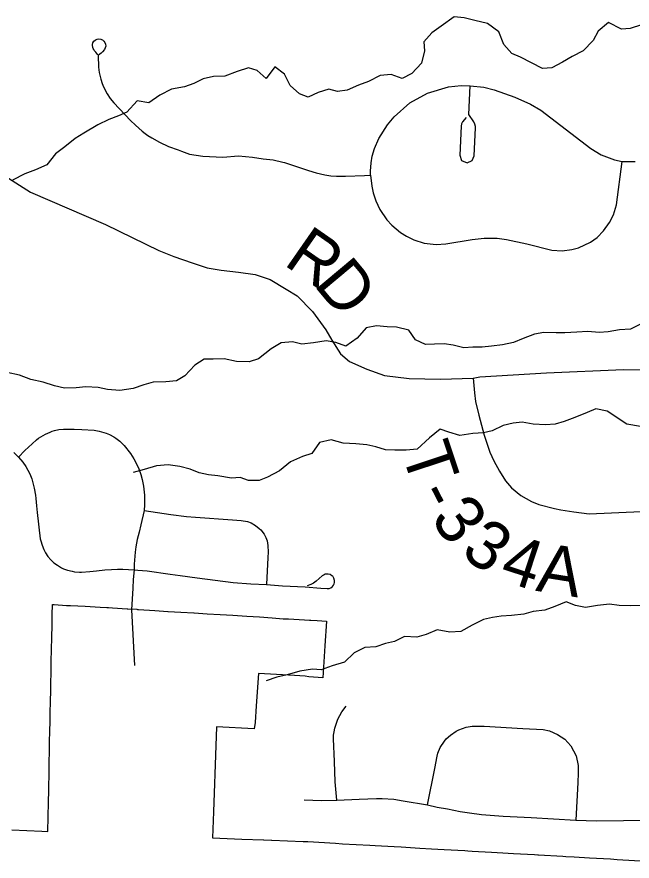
# Model space of a CAD drawing. Extents: x 114843 to 284848, y 317643 to 566895.
# Drawn here: x 186404 to 190189, y 462224 to 467414 of the extents above; entities that cross this region are included whole.
import ezdxf

# ---------------------------------------------------------------- set-up
doc = ezdxf.new("R2010")
doc.units = 0
for name, color, linetype in [('GM_X_Corporation', 7, 'Continuous'), ('GM_X_Minor_River', 7, 'Continuous'), ('GM_X_Township_Road', 7, 'Continuous'), ('GM_X_Township_Road_Text', 7, 'Continuous')]:
    doc.layers.add(name, color=color, linetype=linetype)

msp = doc.modelspace()

# ---------------------------------------------------------------- linework, layer by layer
at = {"layer": 'GM_X_Corporation'}
msp.add_lwpolyline([(186373.5, 462416.4), (186557.4, 462408.4), (186594.5, 462406.7), (186596.3, 462496.2), (186598.1, 462585.6), (186599.6, 462657.4), (186600, 462675.4), (186601.8, 462764.7), (186603.6, 462854.9), (186604.1, 462875.5), (186605.5, 462944.6), (186607.3, 463034.8), (186608, 463069.6), (186608.2, 463078.5), (186609.1, 463125), (186611, 463215.6), (186612, 463263.4), (186612.1, 463270.5), (186612.8, 463306.2), (186614.7, 463396.4), (186615, 463410.3), (186615.1, 463417.6), (186618, 463557.4), (186618.1, 463566.1), (186619.1, 463611.1), (186620.1, 463661.7), (186620.3, 463670.9), (186621.5, 463731), (186621.6, 463737.3), (186623, 463802.3), (186633, 463801.6), (186709.1, 463796.3), (186723.3, 463795.7), (186733.3, 463795.2), (186824.7, 463790.7), (186917.1, 463785.2), (186957.5, 463782.8), (186967.5, 463782.2), (186992.1, 463780.7), (187082.3, 463775.2), (187087.6, 463774.9), (187141.1, 463772.1), (187146.3, 463771.3), (187153, 463770.1), (187252.6, 463764.2), (187332.5, 463759.5), (187335.4, 463759.3), (187413, 463754.7), (187492.8, 463750), (187495.2, 463749.9), (187574.2, 463745.2), (187655.3, 463740.4), (187732.3, 463735.6), (187817.8, 463730.3), (187896.3, 463725.2), (187975.2, 463719.4), (188043, 463714.5), (188074, 463712.7), (188172.8, 463707.1), (188204.9, 463705.3), (188211.5, 463704.9), (188251.8, 463702.3), (188309, 463698.5), (188299.4, 463547.9), (188286.7, 463350.5), (188199.2, 463357.7), (188178.3, 463360.5), (188111.7, 463364.5), (187890.3, 463377.8), (187877, 463178.1), (187870.4, 463077), (187863.1, 463036.6), (187633, 463048.6), (187626.6, 462875.4), (187622.3, 462757.6), (187620.2, 462700.6), (187613.7, 462526.3), (187607.9, 462366.8), (187698.3, 462363.3), (187788.6, 462359.7), (187920.2, 462354.5), (187922.7, 462354.4), (187970.3, 462352.6), (187972.9, 462352.5), (188165.7, 462344.9), (188193.6, 462343.8), (188364.8, 462333.5), (188407.8, 462331.1), (188574.5, 462321.8), (188608.5, 462319.8), (188724.2, 462313.4), (188768.2, 462310.9), (188882, 462304.4), (188954.5, 462300.3), (189031.7, 462295.9), (189159, 462288.6), (189178.5, 462287.5), (189205.6, 462286), (189323.2, 462279.3), (189393, 462275.3), (189460, 462271.5), (189588.3, 462264.2), (189607.8, 462263), (189612.7, 462262.8), (189762.5, 462254.2), (189781.7, 462253.1), (189832.3, 462250.1), (189927.5, 462244.5), (190056, 462237), (190096.7, 462234.6), (190275.6, 462223.9)], dxfattribs=at)
at = {"layer": 'GM_X_Minor_River'}
for points in [[(190247.2, 467366.4), (190177.5, 467343.9), (190123.6, 467339.5), (190043.3, 467379), (189979.8, 467326.5), (189948.3, 467268.2), (189886.8, 467205.7), (189819.1, 467171.2), (189761.4, 467136.8), (189693.8, 467100.3), (189637.8, 467097.9), (189569.6, 467131.4), (189501.4, 467167), (189449.3, 467188.6), (189398.9, 467244.3), (189368.4, 467322.2), (189300, 467373.8), (189222, 467391.3), (189155.9, 467408.8), (189093.9, 467414.4), (189014.4, 467357.8), (188956.8, 467317.3), (188907.2, 467260.9), (188911.7, 467204.9), (188892.2, 467130.7), (188832.8, 467066.2), (188775.1, 467035.7), (188706.9, 467059.3), (188639, 467054.8), (188567.4, 467016.3), (188505.6, 466993.8), (188435.9, 466963.3), (188376, 466954.9), (188324, 466970.5), (188258.2, 466950), (188196.4, 466921.6), (188142.3, 466941.2), (188086, 466992.9), (188049.5, 467062.7), (187991.2, 467106.3), (187937.8, 467035.9), (187881.5, 467085.5), (187829.4, 467101.2), (187759.6, 467078.7), (187683.9, 467050.1), (187614, 467047.6), (187550.1, 467033.2), (187492.4, 467004.8), (187434.6, 466984.3), (187354.8, 466969.8), (187283.1, 466933.2), (187215.6, 466886.7), (187143.5, 466898.2), (187080.1, 466827.7), (187028.3, 466805.3), (186970.6, 466782.9), (186902.9, 466750.4), (186815.3, 466699.8), (186763.6, 466667.4), (186698.1, 466614.9), (186642.4, 466572.4), (186589, 466504), (186519.3, 466473.5), (186453.5, 466449), (186377.9, 466410.4)], [(190239.3, 465524.2), (190179.6, 465493.7), (190111.7, 465491.2), (190041.8, 465478.7), (189985.9, 465474.3), (189915.9, 465479.9), (189848, 465475.4), (189774.1, 465470.9), (189722.1, 465472.5), (189646.2, 465474), (189588.3, 465463.6), (189518.6, 465437.1), (189458.8, 465412.6), (189391, 465398.1), (189323.1, 465389.6), (189267.2, 465383.2), (189209.3, 465382.9), (189153.3, 465380.5), (189087.3, 465396), (189033.3, 465403.7), (188973.3, 465403.2), (188917.4, 465400.9), (188855.2, 465428.5), (188814.8, 465488.2), (188738.7, 465505.7), (188682.8, 465509.4), (188616.8, 465514.9), (188552.9, 465502.5), (188497.5, 465440), (188427.9, 465389.5), (188365.8, 465413.1), (188305.8, 465422.7), (188227.9, 465410.1), (188156, 465401.6), (188100, 465417.2), (188030.1, 465410.7), (187968.4, 465374.3), (187890.9, 465311.7), (187833.1, 465293.3), (187755.2, 465294.7), (187679.1, 465312.2), (187611.2, 465309.7), (187555.3, 465309.4), (187499.6, 465272.9), (187438.1, 465208.4), (187386.4, 465176.1), (187320.5, 465171.6), (187242.6, 465169.1), (187184.8, 465152.6), (187119, 465130.2), (187037.2, 465117.6), (186961.2, 465123.1), (186905.1, 465136.7), (186827.2, 465140.2), (186769.3, 465133.8), (186697.3, 465131.3), (186635.3, 465146.9), (186565.2, 465168.4), (186489.1, 465185.9), (186421, 465211.5), (186344.9, 465227)], [(190240.1, 464895.3), (190156.1, 464910.8), (190035.5, 464990), (189965.5, 465005.6), (189911.7, 464981.2), (189836, 464950.6), (189770.3, 464926.1), (189714.4, 464909.7), (189656.5, 464905.3), (189580.5, 464910.8), (189512.5, 464922.3), (189456.6, 464915.9), (189394.8, 464901.5), (189327.1, 464869), (189275.2, 464856.6), (189209.3, 464852.2), (189129.5, 464841.6), (189061.4, 464861.2), (189007.3, 464878.8), (188941.8, 464826.3), (188866.4, 464755.7), (188798.4, 464751.2), (188728.5, 464750.7), (188672.5, 464752.3), (188612.4, 464772), (188556.4, 464783.6), (188488.4, 464789.1), (188410.5, 464792.6), (188336.4, 464814.1), (188266.5, 464797.6), (188219.1, 464729.2), (188161.3, 464710.8), (188087.6, 464678.2), (188020.1, 464623.7), (187946.4, 464585.2), (187894.6, 464564.8), (187828.7, 464564.3), (187776.6, 464582), (187724.7, 464577.6), (187640.6, 464593.1), (187582.6, 464598.7), (187524.6, 464610.3), (187470.5, 464634), (187406.4, 464649.5), (187334.4, 464661.1), (187262.5, 464654.6), (187186.7, 464632), (187118.9, 464613.5)], [(190244.5, 463795.8), (190180.6, 463793.4), (190108.6, 463794.9), (190048.6, 463804.5), (189976.7, 463796), (189900.9, 463783.4), (189840.9, 463795), (189782.7, 463818.7), (189713, 463790.2), (189651.2, 463767.7), (189579.4, 463759.2), (189523.5, 463742.8), (189447.7, 463734.3), (189383.8, 463729.8), (189329.9, 463721.4), (189274, 463709.1), (189204.3, 463674.5), (189134.7, 463636), (189066.8, 463631.5), (188988.7, 463645), (188921, 463616.5), (188865.2, 463600.1), (188789.2, 463605.6), (188727.5, 463575.1), (188671.7, 463562.7), (188611.9, 463542.3), (188543.9, 463537.8), (188478.2, 463505.3), (188418.7, 463446.9), (188343, 463424.3), (188275.2, 463399.8), (188223.2, 463403.5), (188145.4, 463390.9), (188065.7, 463368.4), (188003.8, 463353.9), (187938, 463331.4)]]:
    msp.add_lwpolyline(points, dxfattribs=at)
at = {"layer": 'GM_X_Township_Road'}
msp.add_line((187109.7, 463768.1), (187127.3, 463426), dxfattribs=at)
for points in [[(186902.3, 467180.4), (186889.5, 467197.3), (186880.4, 467207.4), (186876.6, 467213.4), (186873.6, 467219.7), (186871.2, 467226.3), (186868.9, 467240.2), (186869.2, 467244.2), (186872.2, 467255), (186878, 467264.6), (186886.4, 467272.1), (186892.5, 467275.5), (186897.8, 467277.5), (186909, 467279.1), (186920.2, 467277.5), (186925.5, 467275.6), (186930.5, 467272.9), (186939.2, 467265.9), (186945.9, 467256.8), (186949.8, 467246.2), (186950.5, 467235), (186948.1, 467223.9), (186942.7, 467214), (186931, 467200.5), (186922.7, 467192.1), (186913.9, 467184.3), (186904.8, 467177.3), (186906.5, 467104.9), (186910.6, 467072.4), (186919.7, 467032), (186929.3, 467003.8), (186937.8, 466983.6), (186959.9, 466940.3), (186978.2, 466913.3), (186999.9, 466886.5), (187103.4, 466776.4), (187133.6, 466747.8), (187175, 466711.3), (187192.9, 466697.3), (187210, 466686.1), (187234.8, 466670.5), (187280.8, 466644.3), (187337, 466617.8), (187395.9, 466596.7), (187416.1, 466589.1)], [(188039.8, 466521.2), (188049.6, 466518.9), (188098.6, 466501.9), (188197.3, 466470.6), (188244.9, 466456.6), (188299, 466443.2), (188334.9, 466437.3), (188369.7, 466434.9), (188426, 466434.6), (188542.3, 466438.3), (188579.5, 466442), (188579, 466466.6), (188583, 466517.5), (188589.9, 466558.8), (188603.9, 466605.1), (188630.8, 466665.7), (188683.8, 466750.2), (188724.4, 466799.9), (188821.5, 466886), (188929, 466944.4), (189058.9, 466983.5), (189136.7, 466992.2), (189192.5, 466990.7), (189276.8, 466982.1), (189339.4, 466965.8), (189467.5, 466921), (189564.2, 466878.4), (189627.3, 466840.1), (189934.7, 466605.8), (189998.5, 466566.6), (190080, 466536), (190128.3, 466525.8), (190207.8, 466526.2)], [(189168.8, 466795.9), (189145.2, 466768.2), (189139.4, 466756.1), (189136.6, 466743), (189128.3, 466565), (189139.5, 466531.5), (189173.4, 466516.7), (189205.6, 466531.4), (189217, 466560.1), (189225.1, 466732.1), (189224.6, 466740), (189221.3, 466755.5), (189214.9, 466770), (189184.2, 466813.2), (189192.5, 466990.7)], [(187416.1, 466589.1), (187466.3, 466570.2), (187547.2, 466558.8), (187670.9, 466552.8), (187767.9, 466559.5), (187853.8, 466552.4), (187918.3, 466541.7), (187981.1, 466535.2), (188039.8, 466521.2)], [(188579.5, 466442), (188587, 466372.6), (188596.1, 466332.5), (188611.4, 466283.8), (188637.6, 466229.4), (188680.4, 466166.9), (188710.4, 466133.5), (188764, 466088.7), (188800.3, 466065.2), (188846.5, 466043.2), (188909.9, 466024.1), (188982.4, 466015.8), (189042.8, 466019.5), (189203.8, 466044.9), (189278.7, 466054.2), (189358.9, 466054.2), (189415.8, 466046.1), (189540.1, 466018.1), (189694.9, 465979.4), (189758.6, 465976.1), (189818.4, 465984), (189858.4, 465994.1), (189933.2, 466030.3), (189972.7, 466058.8), (190012.9, 466098.7), (190048.7, 466149.8), (190073.2, 466196.7), (190092, 466258.9), (190128.3, 466525.8)], [(186353.4, 466423.6), (186488.2, 466335.7), (186949.3, 466137.3), (187277.5, 465978.3), (187369.6, 465941), (187482.1, 465902.2), (187575, 465870.5), (187660, 465856.8), (187767.6, 465844.4), (187869.3, 465829.6), (187961.6, 465799.2), (188061.2, 465741.3), (188128.4, 465698.8), (188222.3, 465603.8), (188304.3, 465490.1), (188342.5, 465427.6), (188393.9, 465342.1), (188449.9, 465296.5), (188556.6, 465248.9), (188664.6, 465208.6), (188818.2, 465191.6), (189009.3, 465186.9), (189210, 465193.4), (189250.9, 465201.3), (189662.6, 465225.8), (190134.7, 465246.3), (190446.4, 465241.3)], [(189210, 465193.4), (189218.2, 465103.5), (189224.6, 465050.7), (189245.6, 464965.5), (189277.9, 464841.8), (189314, 464738.1), (189339, 464684.1), (189372.2, 464620.9), (189410.4, 464562.8), (189447.6, 464518), (189504.2, 464471.4), (189568.9, 464435), (189615.1, 464416.9), (189710.5, 464391), (189749.4, 464383.1), (189829.3, 464370.4), (189923.5, 464358.7), (190243.9, 464374.4)], [(186414.6, 464707.7), (186453.9, 464747.7), (186498.8, 464789.4), (186525.1, 464814.7), (186538, 464824.3), (186565.3, 464841.3), (186579.5, 464848.8), (186608.3, 464861.8), (186621.4, 464866.7), (186634.8, 464870.9), (186662.2, 464876.8), (186690.1, 464879.6), (186756.2, 464879.3), (186804, 464876.8), (186880.5, 464873), (186910.2, 464868.1), (186939.3, 464860.1), (186953.4, 464855), (186973.8, 464846.2), (187000.4, 464831.9), (187013.1, 464823.7), (187037.2, 464805.4), (187064.8, 464778.5), (187102.3, 464730.8), (187124.1, 464696.6), (187138.1, 464671), (187154, 464636.3), (187166.9, 464600.3), (187175.6, 464569.4), (187183.8, 464529.9), (187190.1, 464473.4), (187190, 464414.4), (187187.8, 464379.1), (187166.5, 464291.8), (187155.7, 464245.6), (187144.4, 464201.5), (187136.2, 464156.8), (187132.2, 464123.4), (187126, 464049.1), (187125, 464014.7)], [(186385.6, 464735.5), (186414.6, 464707.7), (186440.3, 464676.8), (186459.7, 464649.4), (186483.7, 464605.2), (186496.1, 464573.9), (186501, 464558.4), (186511.2, 464516.9), (186518.2, 464474.8), (186520.6, 464453.6), (186524.1, 464408.9), (186528.7, 464366.4), (186547.7, 464205.4), (186550.6, 464193.1), (186558.6, 464165.6), (186569.6, 464139.2), (186579.9, 464120), (186594.7, 464097.5), (186612.2, 464076.9), (186631.8, 464058.5), (186653.6, 464042.6), (186678.5, 464027.7), (186690.6, 464021.9), (186702.9, 464016.9), (186715.6, 464012.6), (186743.4, 464005.7), (186758.4, 464003.1), (186788.5, 464000.3), (186801.5, 464000.1), (186852, 464004.3), (186893.9, 464009.1), (186945, 464014.1), (186986.6, 464016.7), (187023.5, 464018.3), (187055.8, 464018.4), (187125, 464014.7), (187148.4, 464013.5), (187177.3, 464011.1), (187206, 464007.9), (187347.5, 463987.9), (187407.5, 463980.6), (187512.9, 463965.8), (187733.6, 463936.8), (187842.4, 463929.6), (187939.7, 463925.1), (188038.3, 463916.5), (188177, 463910.4), (188273.6, 463902.1), (188312.8, 463900.3), (188324.3, 463901), (188335.3, 463904.8), (188344.8, 463911.4), (188352.1, 463920.4), (188356.3, 463929.5), (188357.3, 463936.3), (188356.9, 463950), (188353.4, 463963.3), (188347.3, 463974.9), (188342.4, 463978.9), (188331.3, 463985.1), (188319.1, 463988.3), (188306.5, 463988.3), (188300.6, 463987.2), (188294, 463984.5), (188281.9, 463976.9), (188244.9, 463944.6), (188229.2, 463932.8), (188211.8, 463923.8), (188190.2, 463915.4)], [(187187.8, 464379.1), (187350.3, 464355.1), (187446.5, 464343.6), (187502.7, 464339.3), (187730.5, 464322.3), (187783, 464317.5), (187823.4, 464311), (187845, 464303.8), (187872.6, 464287.7), (187895.1, 464269.7), (187905.6, 464259.7), (187924.7, 464234.8), (187936.2, 464213.8), (187943.4, 464193.1), (187948.7, 464165.2), (187950.5, 464122.6), (187948.3, 464091.1), (187939.7, 463925.1)], [(187125, 464014.7), (187120.1, 463956.1), (187117.8, 463902.6), (187109.7, 463768.1)], [(188371.4, 462599.6), (188362, 462710.7), (188356.9, 462836.6), (188350.8, 462975.9), (188352.1, 462997.8), (188355.1, 463019.7), (188359.7, 463041.2), (188377.9, 463097.3), (188403, 463142.6), (188428.9, 463177.5)], [(188930.2, 462570.2), (188974.3, 462794.1), (188988.5, 462869.6), (188993.8, 462887.7), (189008.9, 462922.4), (189034.1, 462961), (189045.5, 462974.8), (189071.8, 462998.9), (189106.2, 463021.9), (189123.1, 463031), (189167.1, 463047.2), (189204.7, 463053.7), (189225.3, 463054.6), (189277.7, 463052.9), (189516.8, 463038.6), (189640.6, 463032.7), (189679.7, 463024.3), (189730, 463003), (189775.2, 462972.7), (189811, 462931.7), (189843.5, 462870.9), (189856.7, 462812.3), (189857.5, 462765), (189855.3, 462707.5), (189842.5, 462476)], [(188170.5, 462600), (188278.2, 462596), (188371.4, 462599.6), (188510.3, 462604.7), (188616.8, 462609.7), (188651.1, 462609.6), (188723.9, 462605.1), (188780, 462595.5), (188930.2, 462570.2), (188988.5, 462556.2), (189053.1, 462545.1), (189130.8, 462530), (189188.6, 462519.9), (189262.1, 462511), (189394.8, 462501), (189568.6, 462491.3), (189842.5, 462476), (189970.5, 462472.4), (190301.7, 462476.5)]]:
    msp.add_lwpolyline(points, dxfattribs=at)

# ---------------------------------------------------------------- texts
at = {"layer": 'GM_X_Township_Road_Text'}
for s, rotation, p in [('R', 325.1654, (188037.9, 465895)), ('D', 309.9274, (188224.7, 465768.5)), ('T', 288.3347, (188767.3, 464742.7)), ('-', 297.3546, (188857.9, 464482.2)), ('3', 306.7959, (188943.1, 464327)), ('3', 324.4312, (189125.6, 464108.8)), ('4', 341.8363, (189364.4, 463956.5)), ('A', 350.9355, (189590.5, 463886.7))]:
    msp.add_text(s, height=300, rotation=rotation, dxfattribs=at).set_placement(p)

doc.saveas('drawing.dxf')
